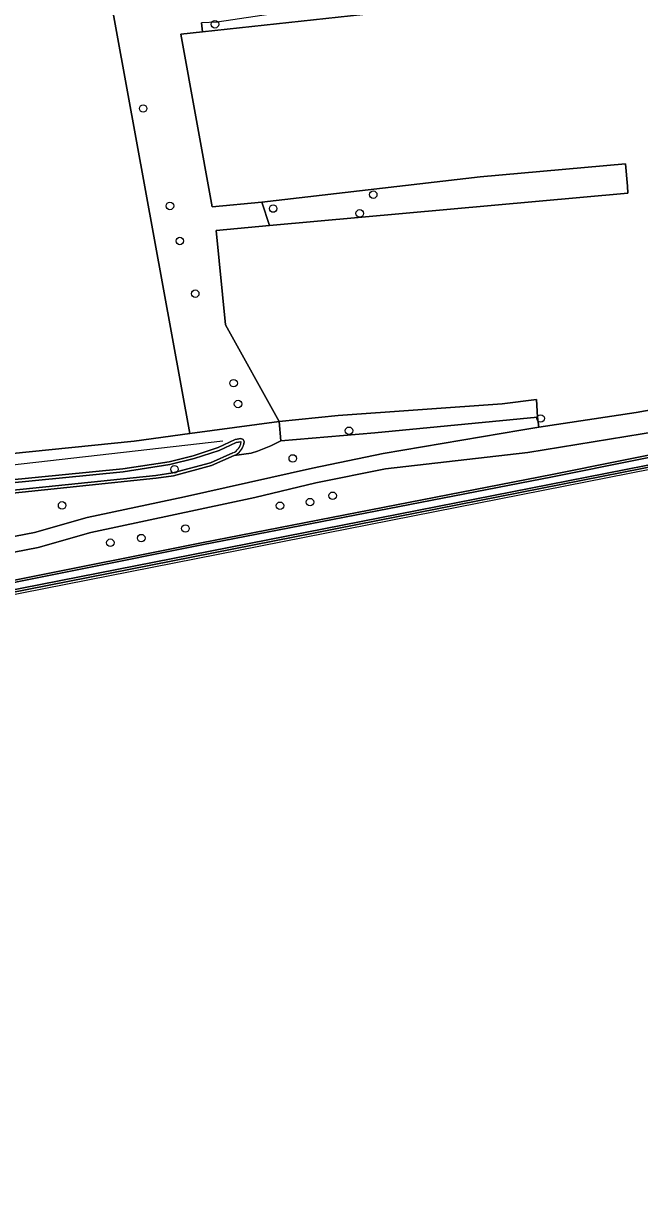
# Model space of a CAD drawing. Extents: x 162510 to 163918, y 388494 to 389774.
# Drawn here: x 163353 to 163433.6, y 388980.1 to 389132.9 of the extents above; entities that cross this region are included whole.
import ezdxf

# ---------------------------------------------------------------- set-up
doc = ezdxf.new("R2010")
doc.units = 0
for name, color, linetype in [('IMGEO_Boom', 7, 'Continuous'), ('IMGEO_Grasland_agrarisch', 7, 'Continuous'), ('IMGEO_Grasland_overig', 7, 'Continuous'), ('IMGEO_Groenvoorziening', 7, 'Continuous'), ('IMGEO_Hek', 7, 'Continuous'), ('IMGEO_Loofbos', 7, 'Continuous'), ('IMGEO_Oever', 7, 'Continuous'), ('IMGEO_Rijbaan_lokaal_onverhard', 7, 'Continuous'), ('IMGEO_Waterloop', 7, 'Continuous')]:
    doc.layers.add(name, color=color, linetype=linetype)

msp = doc.modelspace()

# ---------------------------------------------------------------- linework, layer by layer
at = {"layer": 'IMGEO_Boom'}
for centre in [(163378.08, 389132.81), (163368.69, 389121.8), (163398.79, 389110.53), (163372.19, 389109.05), (163385.7, 389108.71), (163397.02, 389108.08), (163373.48, 389104.47), (163375.5, 389097.58), (163380.52, 389085.87), (163381.1, 389083.15), (163420.69, 389081.26), (163395.62, 389079.65), (163388.26, 389076.03), (163372.78, 389074.61), (163390.52, 389070.32), (163393.48, 389071.15), (163358.08, 389069.89), (163386.59, 389069.84), (163368.44, 389065.61), (163374.21, 389066.87), (163364.39, 389065.01)]:
    msp.add_circle(centre, 0.489, dxfattribs=at)
at = {"layer": 'IMGEO_Grasland_agrarisch'}
for points in [[(163307.16, 389126.5), (163310.88, 389115.86), (163314.09, 389104.33), (163316.99, 389092.13), (163318.51, 389073.31), (163367.52, 389078.3), (163374.79, 389079.28), (163366.65, 389123.96), (163359.92, 389160.85), (163356.4, 389163.04), (163342.1, 389172.97), (163307.36, 389168.67), (163293.48, 389168.59), (163298.96, 389150.69)], [(163359.92, 389160.85), (163356.4, 389163.04), (163342.1, 389172.97), (163307.36, 389168.67), (163293.81, 389168.69), (163295.53, 389162.77), (163307.35, 389126.56), (163307.16, 389126.5), (163310.88, 389115.86), (163314.09, 389104.33), (163316.99, 389092.13), (163318.51, 389073.31), (163367.52, 389078.3), (163374.79, 389079.28), (163366.65, 389123.96)]]:
    msp.add_lwpolyline(points, close=True, dxfattribs=at)
for points in [[(163416.81, 389136.24), (163376.46, 389131.82), (163373.61, 389131.51), (163377.71, 389108.92), (163384.2, 389109.54), (163412.77, 389112.88), (163431.78, 389114.55), (163432.04, 389111.62), (163432.12, 389110.74), (163385.21, 389106.5), (163378.26, 389105.85), (163379.46, 389093.51), (163386.48, 389080.86), (163394.2, 389081.64), (163415.65, 389083.17), (163420.14, 389083.73), (163420.3, 389081.43), (163420.45, 389080.1), (163433.19, 389082.02), (163449.31, 389084.91)], [(163392.25, 388919.62), (163473.09, 388943.44), (163497.2, 388950.7), (163493.54, 388971.77), (163488.33, 389000), (163485.04, 389017.76), (163484.64, 389019.89), (163483.54, 389025.74), (163473.25, 389082.11), (163473.19, 389082.4), (163466.33, 389081.06), (163345.49, 389057.32), (163312.64, 389050.84), (163304.47, 389049.21), (163303.82, 389048.61), (163303.6, 389048.41), (163285.1, 389031.47), (163281.81, 389028.95), (163280.49, 389028.19)]]:
    msp.add_lwpolyline(points, dxfattribs=at)
at = {"layer": 'IMGEO_Grasland_overig'}
for points in [[(163380.6, 389076.41), (163382.81, 389076.72), (163383.64, 389076.96), (163385.39, 389077.66), (163386.69, 389078.32), (163386.48, 389080.86), (163374.79, 389079.28), (163367.52, 389078.3), (163318.51, 389073.31), (163316.99, 389092.13), (163314.09, 389104.33), (163310.88, 389115.86), (163307.16, 389126.5), (163298.96, 389150.69), (163293.48, 389168.59), (163291.79, 389174.11), (163289.6, 389172.96)], [(163289.6, 389172.96), (163289.7, 389172.58), (163290.67, 389168.7), (163291.38, 389166.69), (163307.93, 389119.58), (163308.65, 389118.16), (163310.82, 389111.46), (163312.33, 389106.03), (163313.79, 389100.58), (163315.67, 389092.46), (163317.15, 389071.29), (163317.16, 389071.04), (163328.39, 389071.63), (163350.59, 389073.13), (163366.02, 389074.66), (163372.1, 389075.6), (163375.23, 389076.38), (163378.48, 389077.44), (163380.72, 389078.49), (163381.48, 389078.62), (163381.77, 389078.52), (163381.92, 389078.25), (163381.86, 389077.89)]]:
    msp.add_lwpolyline(points, dxfattribs=at)
msp.add_lwpolyline([(163472.88, 389085.88), (163465.34, 389084.37), (163451.98, 389082.33), (163440.41, 389080.28), (163419.04, 389076.82), (163400.41, 389074.68), (163391.26, 389072.82), (163383.3, 389070.94), (163361.83, 389066.36), (163354.93, 389064.4), (163347.28, 389062.91), (163341.12, 389062.16), (163335.71, 389061.97), (163327.49, 389062.72), (163319.1, 389063.84), (163315.17, 389064.77), (163314.56, 389062.4), (163328.22, 389060.58), (163327.78, 389055.31), (163376.31, 389065), (163422.2, 389073.91), (163465.84, 389082.69), (163474.67, 389084.46), (163474.42, 389085.79)], close=True, dxfattribs=at)
msp.add_arc((163379.72, 389078.42), 2.2, 293.6877, 345.9679, dxfattribs=at)
at = {"layer": 'IMGEO_Groenvoorziening'}
msp.add_lwpolyline([(163346.96, 389064.89), (163354.46, 389066.35), (163361.35, 389068.3), (163374.11, 389071.03), (163390.83, 389074.77), (163400.09, 389076.66), (163418.1, 389079.74), (163420.45, 389080.1), (163420.3, 389081.43), (163398.99, 389079.36), (163386.69, 389078.32), (163385.39, 389077.66), (163383.64, 389076.96), (163382.81, 389076.72), (163380.6, 389076.41), (163377.61, 389075.09), (163372.66, 389073.77), (163370.38, 389073.43), (163341.11, 389070.4)], dxfattribs=at)
at = {"layer": 'IMGEO_Hek'}
for points in [[(163386.48, 389080.86), (163374.79, 389079.28), (163367.52, 389078.3), (163318.51, 389073.31), (163316.99, 389092.13), (163314.09, 389104.33), (163310.88, 389115.86), (163307.16, 389126.5)], [(163385.21, 389106.5), (163384.2, 389109.54), (163412.77, 389112.88), (163431.78, 389114.55)], [(163431.78, 389114.55), (163432.04, 389111.62)], [(163432.04, 389111.62), (163432.12, 389110.74), (163385.21, 389106.5)], [(163466.42, 389080.77), (163310.25, 389050.03)], [(163317.15, 389071.29), (163379.09, 389078.34)]]:
    msp.add_lwpolyline(points, dxfattribs=at)
at = {"layer": 'IMGEO_Loofbos'}
msp.add_lwpolyline([(163359.92, 389160.85), (163366.65, 389123.96), (163374.79, 389079.28), (163386.48, 389080.86), (163379.46, 389093.51), (163378.26, 389105.85), (163385.21, 389106.5), (163384.2, 389109.54), (163377.71, 389108.92), (163373.61, 389131.51), (163376.46, 389131.82), (163376.32, 389133.01)], dxfattribs=at)
for points in [[(163376.46, 389131.82), (163416.81, 389136.24), (163432.04, 389139.59), (163443.59, 389142.27), (163443.64, 389142.83), (163438.2, 389142.51), (163411.13, 389138.01), (163378.38, 389133.09), (163376.32, 389133.01)], [(163431.78, 389114.55), (163412.77, 389112.88), (163384.2, 389109.54), (163385.21, 389106.5), (163432.12, 389110.74), (163432.04, 389111.62)]]:
    msp.add_lwpolyline(points, close=True, dxfattribs=at)
at = {"layer": 'IMGEO_Oever'}
for points in [[(163313.48, 389089.32), (163314.3, 389068.62), (163316.17, 389068.68), (163323.75, 389068.91), (163341.11, 389070.4), (163370.38, 389073.43), (163372.66, 389073.77), (163377.61, 389075.09), (163380.6, 389076.41)], [(163380.43, 389076.75), (163377.48, 389075.46), (163372.58, 389074.15), (163370.33, 389073.81), (163341.07, 389070.79), (163323.73, 389069.3), (163316.16, 389069.06), (163314.67, 389069.02), (163313.87, 389089.36)], [(163315.31, 389087.91), (163316.33, 389070.6), (163328.41, 389071.24), (163350.62, 389072.74), (163366.07, 389074.27), (163372.18, 389075.22), (163375.34, 389076.01), (163378.62, 389077.08), (163380.84, 389078.12), (163381.45, 389078.22), (163381.5, 389078.2), (163381.52, 389078.18)], [(163381.86, 389077.89), (163381.92, 389078.25), (163381.77, 389078.52), (163381.48, 389078.62), (163380.72, 389078.49), (163378.48, 389077.44), (163375.23, 389076.38), (163372.1, 389075.6), (163366.02, 389074.66), (163350.59, 389073.13), (163328.39, 389071.63), (163317.16, 389071.04), (163316.7, 389071.01), (163315.7, 389087.95)], [(163465.84, 389082.69), (163422.2, 389073.91), (163376.31, 389065), (163327.78, 389055.31), (163314.05, 389052.57), (163311.1, 389055.98), (163314.56, 389062.4), (163313.14, 389063.45), (163308.5, 389055.66), (163309.18, 389054.86), (163312.64, 389050.84), (163345.49, 389057.32), (163466.33, 389081.06)], [(163466.27, 389081.35), (163345.43, 389057.61), (163312.75, 389051.17), (163309.41, 389055.06), (163308.86, 389055.69), (163313.23, 389063.01), (163314.17, 389062.32), (163310.74, 389055.94), (163313.94, 389052.24), (163327.84, 389055.02), (163376.37, 389064.71), (163422.26, 389073.62), (163465.9, 389082.4)]]:
    msp.add_lwpolyline(points, dxfattribs=at)
for centre, radius, start, end in [((163379.71, 389078.43), 1.82, 293.3796, 352.163), ((163379.72, 389078.42), 2.2, 293.6877, 345.9679)]:
    msp.add_arc(centre, radius, start, end, dxfattribs=at)
at = {"layer": 'IMGEO_Rijbaan_lokaal_onverhard'}
for points in [[(163419.04, 389076.82), (163440.41, 389080.28), (163451.98, 389082.33), (163465.34, 389084.37), (163472.88, 389085.88), (163474.42, 389085.79), (163475.8, 389085.71), (163475.54, 389087.75), (163478.82, 389087.18), (163482.57, 389087.04), (163485.09, 389087.24), (163489.71, 389088.11), (163494.01, 389088.82), (163550.67, 389093.85), (163554.11, 389094.86), (163555.12, 389097.34), (163554.21, 389101.7), (163553.43, 389105.6), (163550.3, 389125.92), (163547.87, 389147.01)], [(163449.31, 389084.91), (163433.19, 389082.02), (163420.45, 389080.1), (163418.1, 389079.74), (163400.09, 389076.66), (163390.83, 389074.77), (163374.11, 389071.03), (163361.35, 389068.3), (163354.46, 389066.35), (163346.96, 389064.89), (163340.96, 389064.16), (163335.76, 389063.98), (163327.72, 389064.71), (163319.46, 389065.81), (163315.67, 389066.7), (163314.8, 389067.37), (163313.8, 389068.42), (163313.09, 389069.88), (163312.14, 389072.52), (163311.99, 389071.67), (163311.58, 389071.75), (163311.5, 389070.74)], [(163310.09, 389065.23), (163309.74, 389064.62), (163309.26, 389063.59), (163309.58, 389063.42), (163309.45, 389063.17), (163312.46, 389064.46), (163313.85, 389064.84), (163315.17, 389064.77), (163319.1, 389063.84), (163327.49, 389062.72), (163335.71, 389061.97), (163341.12, 389062.16), (163347.28, 389062.91), (163354.93, 389064.4), (163361.83, 389066.36), (163383.3, 389070.94), (163391.26, 389072.82), (163400.41, 389074.68), (163419.04, 389076.82)]]:
    msp.add_lwpolyline(points, dxfattribs=at)
at = {"layer": 'IMGEO_Waterloop'}
for points in [[(163313.87, 389089.36), (163314.67, 389069.02), (163316.16, 389069.06), (163323.73, 389069.3), (163341.07, 389070.79), (163370.33, 389073.81), (163372.58, 389074.15), (163377.48, 389075.46), (163380.43, 389076.75)], [(163381.52, 389078.18), (163381.5, 389078.2), (163381.45, 389078.22), (163380.84, 389078.12), (163378.62, 389077.08), (163375.34, 389076.01), (163372.18, 389075.22), (163366.07, 389074.27), (163350.62, 389072.74), (163328.41, 389071.24), (163316.33, 389070.6), (163315.31, 389087.91)], [(163465.9, 389082.4), (163422.26, 389073.62), (163376.37, 389064.71), (163327.84, 389055.02), (163313.94, 389052.24), (163310.74, 389055.94), (163314.17, 389062.32), (163313.23, 389063.01), (163308.86, 389055.69), (163309.41, 389055.06), (163312.75, 389051.17), (163345.43, 389057.61), (163466.27, 389081.35)]]:
    msp.add_lwpolyline(points, dxfattribs=at)
msp.add_lwpolyline([(163386.48, 389080.86), (163386.69, 389078.32), (163398.99, 389079.36), (163420.3, 389081.43), (163420.14, 389083.73), (163415.65, 389083.17), (163394.2, 389081.64)], close=True, dxfattribs=at)
msp.add_arc((163379.71, 389078.43), 1.82, 293.3796, 352.163, dxfattribs=at)

doc.saveas('drawing.dxf')
